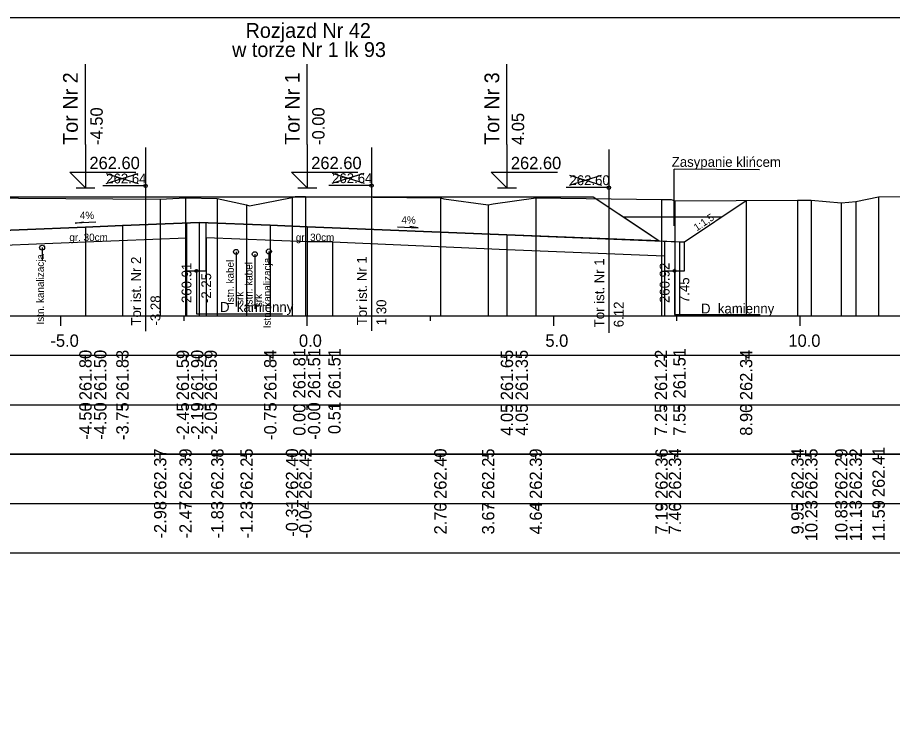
# Model space of a CAD drawing. Extents: x 6516023 to 6560129, y 5513077 to 5529206.
# Drawn here: x 6518322.33 to 6518340.09, y 5514465.41 to 5514479.66 of the extents above; entities that cross this region are included whole.
import ezdxf

# ---------------------------------------------------------------- set-up
doc = ezdxf.new("R2010")
doc.units = 0
for name, color, linetype in [('IR_default', 7, 'Continuous'), ('TOR_PRZEK_P-kable', 7, 'Continuous'), ('TOR_PRZEK_P-komponent', 7, 'Continuous'), ('TOR_PRZEK_P-odwodnienie', 7, 'Continuous'), ('TOR_PRZEK_P-opisy', 7, 'Continuous'), ('TOR_PRZEK_P-tabelka istniejace', 7, 'Continuous'), ('TOR_PRZEK_P-tabelka projektowane', 7, 'Continuous'), ('TOR_PRZEK_P-teren istniejacy', 7, 'Continuous'), ('TOR_PRZEK_P-tory istniejace', 7, 'Continuous'), ('TOR_PRZEK_P-tory projektowane', 7, 'Continuous'), ('TOR_PRZEK_P-uklad odniesienia', 7, 'Continuous'), ('TOR_PRZEK_P-warstwa ochronna I', 7, 'Continuous'), ('TOR_PRZEK_P-warstwa ochronna II', 7, 'Continuous'), ('TOR_RAMKI-ramka+tabelka 1', 7, 'Continuous')]:
    doc.layers.add(name, color=color, linetype=linetype)

msp = doc.modelspace()

# ---------------------------------------------------------------- linework, layer by layer
at = {"layer": 'IR_default'}
msp.add_lwpolyline([(6518321.963, 5514476.023), (6518322.75, 5514476.023), (6518325.463, 5514476.023), (6518325.688, 5514476.023), (6518326.463, 5514476.023), (6518327.251, 5514476.023), (6518329.963, 5514476.023), (6518330.389, 5514476.022), (6518330.513, 5514476.022), (6518331.301, 5514476.022), (6518334.013, 5514476.022), (6518335.052, 5514475.329), (6518335.354, 5514475.128), (6518335.671, 5514475.115), (6518335.763, 5514475.112), (6518335.863, 5514475.112), (6518337.117, 5514475.947)], dxfattribs=at)
at = {"layer": 'TOR_PRZEK_P-kable'}
for p, q in [((6518322.833, 5514474.991), (6518322.833, 5514474.721)), ((6518326.768, 5514474.905), (6518326.768, 5514473.795)), ((6518327.148, 5514474.859), (6518327.148, 5514473.749)), ((6518327.434, 5514474.914), (6518327.434, 5514474.644))]:
    msp.add_line(p, q, dxfattribs=at)
for centre in [(6518322.833, 5514474.991), (6518326.768, 5514474.905), (6518327.148, 5514474.859), (6518327.434, 5514474.914)]:
    msp.add_circle(centre, 0.05, dxfattribs=at)
at = {"layer": 'TOR_PRZEK_P-komponent'}
for p, q in [((6518335.863, 5514475.112), (6518337.117, 5514475.947)), ((6518336.613, 5514475.612), (6518334.629, 5514475.612)), ((6518335.763, 5514475.112), (6518335.863, 5514475.112))]:
    msp.add_line(p, q, dxfattribs=at)
msp.add_lwpolyline([(6518321.963, 5514476.023), (6518325.463, 5514476.023), (6518326.463, 5514476.023), (6518329.963, 5514476.023), (6518330.513, 5514476.022), (6518334.013, 5514476.022), (6518335.354, 5514475.128), (6518332.263, 5514475.252), (6518328.213, 5514475.414), (6518327.463, 5514475.444), (6518326.018, 5514475.502), (6518324.463, 5514475.439), (6518323.713, 5514475.409), (6518321.013, 5514475.301)], dxfattribs=at)
at = {"layer": 'TOR_PRZEK_P-odwodnienie'}
for points in [[(6518325.763, 5514475.491), (6518325.763, 5514474.519), (6518326.163, 5514474.519), (6518326.163, 5514475.496)], [(6518335.463, 5514475.124), (6518335.463, 5514474.523), (6518335.863, 5514474.523), (6518335.863, 5514475.112)], [(6518325.963, 5514474.519), (6518325.963, 5514473.651), (6518327.71, 5514473.651)], [(6518335.663, 5514474.523), (6518335.663, 5514473.639), (6518337.4, 5514473.639)]]:
    msp.add_lwpolyline(points, dxfattribs=at)
for centre in [(6518325.963, 5514474.519), (6518335.663, 5514474.523)]:
    msp.add_circle(centre, 0.03, dxfattribs=at)
at = {"layer": 'TOR_PRZEK_P-opisy'}
msp.add_line((6518335.658, 5514475.434), (6518335.658, 5514476.581), dxfattribs=at)
msp.add_line((6518335.658, 5514475.434), (6518335.658, 5514476.581), dxfattribs=at)
for points in [[(6518337.39, 5514476.57), (6518335.658, 5514476.581)], [(6518323.922, 5514475.505), (6518323.504, 5514475.486), (6518323.672, 5514475.514)], [(6518330.044, 5514475.412), (6518330.462, 5514475.392), (6518330.294, 5514475.421)]]:
    msp.add_lwpolyline(points, dxfattribs=at)
at = {"layer": 'TOR_PRZEK_P-tabelka istniejace'}
for p, q in [((6518325.229, 5514470.706), (6518325.229, 5514470.806)), ((6518325.743, 5514470.706), (6518325.743, 5514470.806)), ((6518326.388, 5514470.706), (6518326.388, 5514470.806)), ((6518326.982, 5514470.706), (6518326.982, 5514470.806)), ((6518327.904, 5514470.706), (6518327.904, 5514470.806)), ((6518328.175, 5514470.706), (6518328.175, 5514470.806)), ((6518330.913, 5514470.706), (6518330.913, 5514470.806)), ((6518331.883, 5514470.706), (6518331.883, 5514470.806)), ((6518332.85, 5514470.706), (6518332.85, 5514470.806)), ((6518335.4, 5514470.706), (6518335.4, 5514470.806)), ((6518335.673, 5514470.706), (6518335.673, 5514470.806)), ((6518338.159, 5514470.706), (6518338.159, 5514470.806)), ((6518338.439, 5514470.706), (6518338.439, 5514470.806)), ((6518339.046, 5514470.706), (6518339.046, 5514470.806)), ((6518339.339, 5514470.706), (6518339.339, 5514470.806)), ((6518339.804, 5514470.706), (6518339.804, 5514470.806)), ((6518272.163, 5514469.806), (6518375.963, 5514469.806)), ((6518325.229, 5514469.706), (6518325.229, 5514469.806)), ((6518325.743, 5514469.706), (6518325.743, 5514469.806)), ((6518326.388, 5514469.706), (6518326.388, 5514469.806)), ((6518326.982, 5514469.706), (6518326.982, 5514469.806)), ((6518327.904, 5514469.706), (6518327.904, 5514469.806)), ((6518328.175, 5514469.706), (6518328.175, 5514469.806)), ((6518330.913, 5514469.706), (6518330.913, 5514469.806)), ((6518331.883, 5514469.706), (6518331.883, 5514469.806)), ((6518332.85, 5514469.706), (6518332.85, 5514469.806)), ((6518335.4, 5514469.706), (6518335.4, 5514469.806)), ((6518335.673, 5514469.706), (6518335.673, 5514469.806)), ((6518338.159, 5514469.706), (6518338.159, 5514469.806)), ((6518338.439, 5514469.706), (6518338.439, 5514469.806)), ((6518339.046, 5514469.706), (6518339.046, 5514469.806)), ((6518339.339, 5514469.706), (6518339.339, 5514469.806)), ((6518339.804, 5514469.706), (6518339.804, 5514469.806))]:
    msp.add_line(p, q, dxfattribs=at)
for points in [[(6518325.229, 5514475.976), (6518325.229, 5514473.806), (6518325.229, 5514473.676), (6518325.229, 5514473.606)], [(6518325.743, 5514475.999), (6518325.743, 5514473.806), (6518325.743, 5514473.676), (6518325.743, 5514473.606)], [(6518326.388, 5514475.985), (6518326.388, 5514473.806), (6518326.388, 5514473.676), (6518326.388, 5514473.606)], [(6518327.904, 5514476.005), (6518327.904, 5514473.806), (6518327.904, 5514473.676), (6518327.904, 5514473.606)], [(6518328.175, 5514476.028), (6518328.175, 5514473.806), (6518328.175, 5514473.676), (6518328.175, 5514473.606)], [(6518330.913, 5514476.004), (6518330.913, 5514473.806), (6518330.913, 5514473.676), (6518330.913, 5514473.606)], [(6518332.85, 5514476), (6518332.85, 5514473.806), (6518332.85, 5514473.676), (6518332.85, 5514473.606)], [(6518335.4, 5514475.964), (6518335.4, 5514473.806), (6518335.4, 5514473.676), (6518335.4, 5514473.606)], [(6518335.673, 5514475.942), (6518335.673, 5514473.806), (6518335.673, 5514473.676), (6518335.673, 5514473.606)], [(6518338.159, 5514475.951), (6518338.159, 5514473.806), (6518338.159, 5514473.676), (6518338.159, 5514473.606)], [(6518338.439, 5514475.952), (6518338.439, 5514473.806), (6518338.439, 5514473.676), (6518338.439, 5514473.606)], [(6518339.046, 5514475.899), (6518339.046, 5514473.806), (6518339.046, 5514473.676), (6518339.046, 5514473.606)], [(6518339.339, 5514475.927), (6518339.339, 5514473.806), (6518339.339, 5514473.676), (6518339.339, 5514473.606)], [(6518339.804, 5514476.019), (6518339.804, 5514473.806), (6518339.804, 5514473.676), (6518339.804, 5514473.606)], [(6518326.982, 5514475.86), (6518326.982, 5514473.806), (6518326.982, 5514473.676), (6518326.982, 5514473.606)], [(6518331.883, 5514475.856), (6518331.883, 5514473.806), (6518331.883, 5514473.676), (6518331.883, 5514473.606)]]:
    msp.add_lwpolyline(points, dxfattribs=at)
msp.add_lwpolyline([(6518272.163, 5514470.806), (6518272.163, 5514468.806), (6518375.963, 5514468.806), (6518375.963, 5514470.806)], close=True, dxfattribs=at)
at = {"layer": 'TOR_PRZEK_P-tabelka projektowane'}
for p, q in [((6518323.713, 5514472.706), (6518323.713, 5514472.806)), ((6518323.713, 5514472.706), (6518323.713, 5514472.806)), ((6518324.463, 5514472.706), (6518324.463, 5514472.806)), ((6518325.763, 5514472.706), (6518325.763, 5514472.806)), ((6518326.018, 5514472.706), (6518326.018, 5514472.806)), ((6518326.163, 5514472.706), (6518326.163, 5514472.806)), ((6518327.463, 5514472.706), (6518327.463, 5514472.806)), ((6518328.213, 5514472.706), (6518328.213, 5514472.806)), ((6518328.213, 5514472.706), (6518328.213, 5514472.806)), ((6518328.727, 5514472.706), (6518328.727, 5514472.806)), ((6518332.263, 5514472.706), (6518332.263, 5514472.806)), ((6518332.263, 5514472.706), (6518332.263, 5514472.806)), ((6518335.463, 5514472.706), (6518335.463, 5514472.806)), ((6518335.763, 5514472.706), (6518335.763, 5514472.806)), ((6518337.117, 5514472.706), (6518337.117, 5514472.806)), ((6518272.163, 5514471.806), (6518375.963, 5514471.806)), ((6518323.713, 5514471.706), (6518323.713, 5514471.806)), ((6518323.713, 5514471.706), (6518323.713, 5514471.806)), ((6518324.463, 5514471.706), (6518324.463, 5514471.806)), ((6518325.763, 5514471.706), (6518325.763, 5514471.806)), ((6518326.018, 5514471.706), (6518326.018, 5514471.806)), ((6518326.163, 5514471.706), (6518326.163, 5514471.806)), ((6518327.463, 5514471.706), (6518327.463, 5514471.806)), ((6518328.213, 5514471.706), (6518328.213, 5514471.806)), ((6518328.213, 5514471.706), (6518328.213, 5514471.806)), ((6518328.727, 5514471.706), (6518328.727, 5514471.806)), ((6518332.263, 5514471.706), (6518332.263, 5514471.806)), ((6518332.263, 5514471.706), (6518332.263, 5514471.806)), ((6518335.463, 5514471.706), (6518335.463, 5514471.806)), ((6518335.763, 5514471.706), (6518335.763, 5514471.806)), ((6518337.117, 5514471.706), (6518337.117, 5514471.806))]:
    msp.add_line(p, q, dxfattribs=at)
for points in [[(6518337.117, 5514475.947), (6518337.117, 5514473.806), (6518337.117, 5514473.676), (6518337.117, 5514473.606)], [(6518323.713, 5514475.409), (6518323.713, 5514473.806), (6518323.713, 5514473.676), (6518323.713, 5514473.606)], [(6518324.463, 5514475.439), (6518324.463, 5514473.806), (6518324.463, 5514473.676), (6518324.463, 5514473.606)], [(6518326.018, 5514475.502), (6518326.018, 5514473.806), (6518326.018, 5514473.676), (6518326.018, 5514473.606)], [(6518327.463, 5514475.444), (6518327.463, 5514473.806), (6518327.463, 5514473.676), (6518327.463, 5514473.606)], [(6518328.213, 5514475.414), (6518328.213, 5514473.806), (6518328.213, 5514473.676), (6518328.213, 5514473.606)], [(6518325.763, 5514475.191), (6518325.763, 5514473.806), (6518325.763, 5514473.676), (6518325.763, 5514473.606)], [(6518326.163, 5514475.196), (6518326.163, 5514473.806), (6518326.163, 5514473.676), (6518326.163, 5514473.606)], [(6518332.263, 5514475.252), (6518332.263, 5514473.806), (6518332.263, 5514473.676), (6518332.263, 5514473.606)], [(6518323.713, 5514475.109), (6518323.713, 5514473.806), (6518323.713, 5514473.676), (6518323.713, 5514473.606)], [(6518328.213, 5514475.114), (6518328.213, 5514473.806), (6518328.213, 5514473.676), (6518328.213, 5514473.606)], [(6518328.727, 5514475.114), (6518328.727, 5514473.806), (6518328.727, 5514473.676), (6518328.727, 5514473.606)], [(6518335.763, 5514475.112), (6518335.763, 5514473.806), (6518335.763, 5514473.676), (6518335.763, 5514473.606)], [(6518332.263, 5514474.952), (6518332.263, 5514473.806), (6518332.263, 5514473.676), (6518332.263, 5514473.606)], [(6518335.463, 5514474.824), (6518335.463, 5514473.806), (6518335.463, 5514473.676), (6518335.463, 5514473.606)]]:
    msp.add_lwpolyline(points, dxfattribs=at)
msp.add_lwpolyline([(6518272.163, 5514472.806), (6518272.163, 5514470.806), (6518375.963, 5514470.806), (6518375.963, 5514472.806)], close=True, dxfattribs=at)
at = {"layer": 'TOR_PRZEK_P-teren istniejacy'}
msp.add_lwpolyline([(6518320.433, 5514476.006), (6518325.229, 5514475.976), (6518325.743, 5514475.999), (6518326.388, 5514475.985), (6518326.982, 5514475.86), (6518327.041, 5514475.838), (6518327.904, 5514476.005), (6518327.975, 5514476.028), (6518328.175, 5514476.028), (6518330.913, 5514476.004), (6518330.982, 5514475.984), (6518331.883, 5514475.856), (6518331.982, 5514475.878), (6518332.85, 5514476), (6518335.4, 5514475.964), (6518335.594, 5514475.965), (6518335.673, 5514475.942), (6518338.159, 5514475.951), (6518338.399, 5514475.956), (6518338.439, 5514475.952), (6518339.046, 5514475.899), (6518339.203, 5514475.913), (6518339.339, 5514475.927), (6518339.804, 5514476.019), (6518341.652, 5514476.04)], dxfattribs=at)
at = {"layer": 'TOR_PRZEK_P-tory istniejace'}
for p, q in [((6518324.933, 5514477.018), (6518324.933, 5514473.298)), ((6518329.515, 5514477.024), (6518329.515, 5514473.304)), ((6518334.331, 5514476.983), (6518334.331, 5514473.263)), ((6518324.133, 5514476.29), (6518324.785, 5514476.493)), ((6518324.133, 5514476.493), (6518324.785, 5514476.29)), ((6518328.716, 5514476.296), (6518329.367, 5514476.499)), ((6518328.716, 5514476.499), (6518329.367, 5514476.296)), ((6518333.532, 5514476.255), (6518334.184, 5514476.458)), ((6518333.532, 5514476.458), (6518334.184, 5514476.255)), ((6518324.933, 5514476.243), (6518324.067, 5514476.243)), ((6518329.516, 5514476.249), (6518328.65, 5514476.249)), ((6518334.332, 5514476.208), (6518333.466, 5514476.208))]:
    msp.add_line(p, q, dxfattribs=at)
for centre in [(6518324.933, 5514476.243), (6518329.516, 5514476.249), (6518334.332, 5514476.208)]:
    msp.add_circle(centre, 0.035, dxfattribs=at)
at = {"layer": 'TOR_PRZEK_P-tory projektowane'}
for p, q in [((6518323.713, 5514477.08), (6518323.713, 5514478.712)), ((6518328.213, 5514477.08), (6518328.213, 5514478.712)), ((6518332.263, 5514477.08), (6518332.263, 5514478.712)), ((6518323.713, 5514477.08), (6518323.713, 5514476.203)), ((6518328.213, 5514477.08), (6518328.213, 5514476.203)), ((6518332.263, 5514477.08), (6518332.263, 5514476.202)), ((6518323.713, 5514476.203), (6518323.394, 5514476.522)), ((6518323.394, 5514476.522), (6518324.738, 5514476.522)), ((6518328.213, 5514476.203), (6518327.894, 5514476.522)), ((6518327.894, 5514476.522), (6518329.238, 5514476.522)), ((6518332.263, 5514476.202), (6518331.944, 5514476.521)), ((6518331.944, 5514476.521), (6518333.288, 5514476.521)), ((6518323.521, 5514476.203), (6518323.905, 5514476.203)), ((6518328.021, 5514476.203), (6518328.405, 5514476.203)), ((6518332.071, 5514476.202), (6518332.455, 5514476.202))]:
    msp.add_line(p, q, dxfattribs=at)
at = {"layer": 'TOR_PRZEK_P-uklad odniesienia'}
for p, q in [((6518275.963, 5514473.606), (6518375.963, 5514473.606)), ((6518323.213, 5514473.406), (6518323.213, 5514473.606)), ((6518325.713, 5514473.506), (6518325.713, 5514473.606)), ((6518328.213, 5514473.406), (6518328.213, 5514473.606)), ((6518330.713, 5514473.506), (6518330.713, 5514473.606)), ((6518333.213, 5514473.406), (6518333.213, 5514473.606)), ((6518335.713, 5514473.506), (6518335.713, 5514473.606)), ((6518338.213, 5514473.406), (6518338.213, 5514473.606))]:
    msp.add_line(p, q, dxfattribs=at)
at = {"layer": 'TOR_PRZEK_P-warstwa ochronna I'}
for points in [[(6518321.063, 5514475.003), (6518323.713, 5514475.109), (6518325.763, 5514475.191)], [(6518326.163, 5514475.196), (6518328.213, 5514475.114), (6518328.727, 5514475.114), (6518328.727, 5514475.107), (6518332.263, 5514474.952), (6518335.463, 5514474.824)]]:
    msp.add_lwpolyline(points, dxfattribs=at)
at = {"layer": 'TOR_PRZEK_P-warstwa ochronna II'}
msp.add_lwpolyline([(6518309.151, 5514476.206), (6518310.511, 5514475.299), (6518313.346, 5514475.413), (6518314.096, 5514475.443), (6518316.803, 5514475.443), (6518317.159, 5514475.443), (6518320.613, 5514475.305), (6518321.013, 5514475.301), (6518323.713, 5514475.409), (6518324.463, 5514475.439), (6518326.018, 5514475.502), (6518327.463, 5514475.444), (6518328.213, 5514475.414), (6518332.263, 5514475.252), (6518335.763, 5514475.112), (6518335.863, 5514475.112), (6518337.117, 5514475.947)], dxfattribs=at)
at = {"layer": 'TOR_RAMKI-ramka+tabelka 1'}
msp.add_lwpolyline([(6518269.513, 5514479.656), (6518517.013, 5514479.656), (6518517.013, 5514451.156), (6518269.513, 5514451.156)], close=True, dxfattribs=at)

# ---------------------------------------------------------------- texts
at = {"layer": 'TOR_PRZEK_P-kable'}
for s, height, p in [('Istn. kanalizacja', 0.14999, (6518322.871, 5514473.434)), ('Istn. kabel', 0.14999, (6518326.723, 5514473.831)), ('Istn. kabel', 0.14999, (6518327.102, 5514473.785)), ('Istn. kanalizacja', 0.14999, (6518327.472, 5514473.358)), ('srk', 0.15, (6518326.917, 5514473.831)), ('srk', 0.15, (6518327.296, 5514473.785))]:
    msp.add_text(s, height=height, rotation=90.0511, dxfattribs=at).set_placement(p)
at = {"layer": 'TOR_PRZEK_P-odwodnienie'}
for s, rotation, p in [('260.91', 90, (6518325.863, 5514473.868)), ('260.92', 90, (6518335.563, 5514473.868)), ('-2.25', 90, (6518326.263, 5514473.868)), ('7.45', 90, (6518335.963, 5514473.868)), ('D_kamienny', 360, (6518326.443, 5514473.688)), ('D_kamienny', 360, (6518336.201, 5514473.657))]:
    msp.add_text(s, height=0.2, rotation=rotation, dxfattribs=at).set_placement(p)
at = {"layer": 'TOR_PRZEK_P-opisy'}
for s, height, rotation, p in [('Zasypanie klińcem', 0.2, 359.9489, (6518335.607, 5514476.63)), ('4%', 0.15, 0.1515, (6518323.599, 5514475.57)), ('4%', 0.15, 359.8485, (6518330.123, 5514475.478)), ('1:1,5', 0.15, 34.0701, (6518336.115, 5514475.319))]:
    msp.add_text(s, height=height, rotation=rotation, dxfattribs=at).set_placement(p)
at = {"layer": 'TOR_PRZEK_P-tabelka istniejace'}
for s, p in [('262.37', (6518325.354, 5514469.898)), ('262.39', (6518325.868, 5514469.898)), ('262.38', (6518326.513, 5514469.898)), ('262.25', (6518327.107, 5514469.897)), ('262.40', (6518328.029, 5514469.898)), ('262.42', (6518328.3, 5514469.9)), ('262.40', (6518331.038, 5514469.898)), ('262.25', (6518332.008, 5514469.897)), ('262.39', (6518332.975, 5514469.898)), ('262.36', (6518335.525, 5514469.898)), ('262.34', (6518335.798, 5514469.899)), ('262.34', (6518338.284, 5514469.899)), ('262.35', (6518338.564, 5514469.897)), ('262.29', (6518339.171, 5514469.898)), ('262.32', (6518339.464, 5514469.9)), ('262.41', (6518339.929, 5514469.933)), ('-2.98', (6518325.354, 5514469.094)), ('-2.47', (6518325.868, 5514469.094)), ('-1.83', (6518326.513, 5514469.094)), ('-1.23', (6518327.107, 5514469.094)), ('-0.31', (6518328.029, 5514469.129)), ('-0.04', (6518328.3, 5514469.095)), ('10.23', (6518338.564, 5514469.038)), ('10.83', (6518339.171, 5514469.038)), ('11.13', (6518339.464, 5514469.038)), ('11.59', (6518339.929, 5514469.038)), ('2.70', (6518331.038, 5514469.178)), ('3.67', (6518332.008, 5514469.178)), ('4.64', (6518332.975, 5514469.178)), ('7.19', (6518335.525, 5514469.178)), ('7.46', (6518335.798, 5514469.177)), ('9.95', (6518338.284, 5514469.177))]:
    msp.add_text(s, height=0.25, rotation=90, dxfattribs=at).set_placement(p)
at = {"layer": 'TOR_PRZEK_P-tabelka projektowane'}
for s, p in [('261.80', (6518323.838, 5514471.898)), ('261.50', (6518324.138, 5514471.898)), ('261.83', (6518324.588, 5514471.898)), ('261.59', (6518325.811, 5514471.898)), ('261.90', (6518326.105, 5514471.898)), ('261.59', (6518326.379, 5514471.898)), ('261.84', (6518327.588, 5514471.899)), ('261.81', (6518328.176, 5514471.933)), ('261.51', (6518328.476, 5514471.933)), ('261.51', (6518328.888, 5514471.933)), ('261.65', (6518332.388, 5514471.897)), ('261.35', (6518332.688, 5514471.897)), ('261.22', (6518335.514, 5514471.9)), ('261.51', (6518335.888, 5514471.933)), ('262.34', (6518337.242, 5514471.899)), ('-4.50', (6518323.838, 5514471.094)), ('-4.50', (6518324.138, 5514471.094)), ('-3.75', (6518324.588, 5514471.093)), ('-2.45', (6518325.811, 5514471.093)), ('-2.19', (6518326.105, 5514471.094)), ('-2.05', (6518326.379, 5514471.093)), ('-0.75', (6518327.588, 5514471.093)), ('0.00', (6518328.176, 5514471.178)), ('-0.00', (6518328.476, 5514471.094)), ('0.51', (6518328.888, 5514471.212)), ('4.05', (6518332.388, 5514471.177)), ('4.05', (6518332.688, 5514471.177)), ('7.25', (6518335.514, 5514471.177)), ('7.55', (6518335.888, 5514471.177)), ('8.90', (6518337.242, 5514471.178))]:
    msp.add_text(s, height=0.25, rotation=90, dxfattribs=at).set_placement(p)
at = {"layer": 'TOR_PRZEK_P-tory istniejace'}
for s, p in [('262.64', (6518324.133, 5514476.293)), ('262.64', (6518328.716, 5514476.299)), ('262.60', (6518333.532, 5514476.258))]:
    msp.add_text(s, height=0.2, dxfattribs=at).set_placement(p)
for s, rotation, p in [('Tor ist. Nr 1', 90.0511, (6518329.422, 5514473.419)), ('Tor ist. Nr 2', 90.0511, (6518324.839, 5514473.412)), ('Tor ist. Nr 1', 90.0511, (6518334.238, 5514473.377)), ('-3.28', 90, (6518325.233, 5514473.413)), ('1.30', 90, (6518329.816, 5514473.419)), ('6.12', 90, (6518334.632, 5514473.378))]:
    msp.add_text(s, height=0.2, rotation=rotation, dxfattribs=at).set_placement(p)
at = {"layer": 'TOR_PRZEK_P-tory projektowane'}
for s, height, rotation, p in [('Rozjazd Nr 42', 0.3, 360, (6518326.961, 5514479.244)), ('w torze Nr 1 lk 93', 0.3, 360, (6518326.688, 5514478.856)), ('Tor Nr 2', 0.3, 90, (6518323.558, 5514477.074)), ('Tor Nr 1', 0.3, 90, (6518328.058, 5514477.074)), ('Tor Nr 3', 0.3, 90, (6518332.108, 5514477.074)), ('-4.50', 0.25, 90, (6518324.063, 5514477.073)), ('-0.00', 0.25, 90, (6518328.563, 5514477.073)), ('4.05', 0.25, 90, (6518332.613, 5514477.072))]:
    msp.add_text(s, height=height, rotation=rotation, dxfattribs=at).set_placement(p)
for p in [(6518323.793, 5514476.583), (6518328.293, 5514476.583), (6518332.343, 5514476.582)]:
    msp.add_text('262.60', height=0.25, dxfattribs=at).set_placement(p)
at = {"layer": 'TOR_PRZEK_P-uklad odniesienia'}
for s, p in [('-5.0', (6518323.002, 5514472.981)), ('0.0', (6518328.044, 5514472.981)), ('5.0', (6518333.044, 5514472.981)), ('10.0', (6518337.974, 5514472.981))]:
    msp.add_text(s, height=0.25, dxfattribs=at).set_placement(p)
at = {"layer": 'TOR_PRZEK_P-warstwa ochronna I'}
for p in [(6518323.386, 5514475.125), (6518327.981, 5514475.125)]:
    msp.add_text('gr. 30cm', height=0.15, dxfattribs=at).set_placement(p)

doc.saveas('drawing.dxf')
